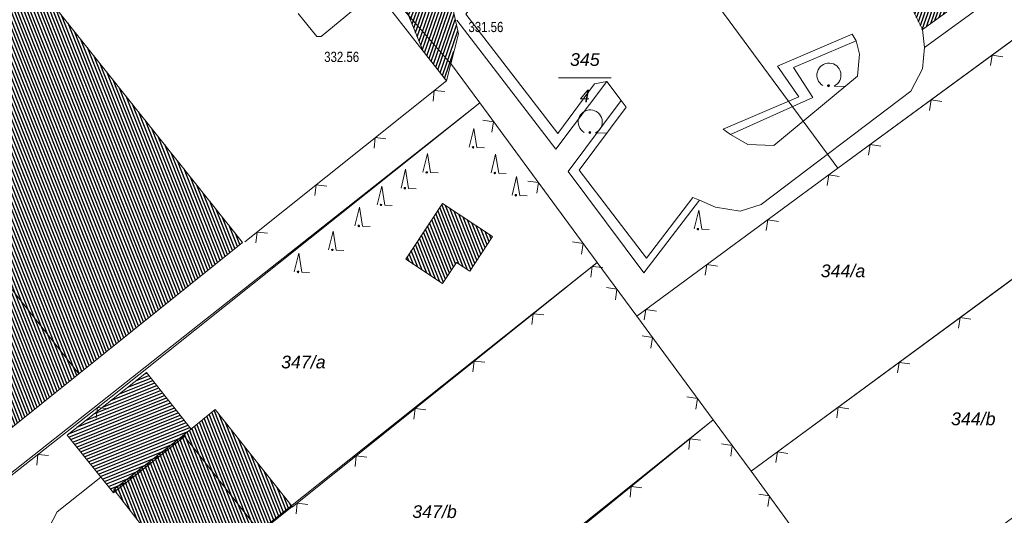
# Model space of a CAD drawing. Header units: metres. Extents: x 345144 to 348639, y 5629211 to 5635235.
# Tile 935 of 1056: x 347574 to 347639, y 5630851 to 5630883. Entities that reach past the tile are written whole.
import ezdxf
from ezdxf.enums import TextEntityAlignment as Align

# ---------------------------------------------------------------- set-up
doc = ezdxf.new("R2010")
doc.units = ezdxf.units.M
doc.header["$MEASUREMENT"] = 0
for name, color, linetype in [('011 Gebäude', 7, 'Continuous'), ('028 Geländeform', 7, 'Continuous'), ('028 Geländeform Ausg.', 7, 'Continuous'), ('081-083 Topographie', 7, 'Continuous'), ('AX Flurstück', 7, 'Continuous'), ('AX Gebäude', 7, 'Continuous'), ('Definitionslinie', 7, 'Continuous'), ('Präsentationsobjekt -Text (punktförmig)', 7, 'Continuous')]:
    doc.layers.add(name, color=color, linetype=linetype)
doc.styles.add('ARIAL', font='arial.ttf', dxfattribs={"height": 1})
doc.styles.add('ARIALIT', font='ariali.ttf', dxfattribs={"height": 1})
pattern_1 = [(250.9552151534, (0, 0), (0.1890527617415, -0.065261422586), [])]
pattern_2 = [(111.5294117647, (0, 0), (-0.186045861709, -0.07339575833), [])]

# ---------------------------------------------------------------- blocks, each defined once
blk = doc.blocks.new('alk_7200_nrwx2')
at = {"true_color": 0x2e2e2e}
h = blk.add_hatch(color=250, dxfattribs=at)
edge = h.paths.add_edge_path(flags=0)
edge.add_arc((-0.020544, -0.388118), 0.055525, 180, 360, ccw=False)
edge.add_arc((-0.020544, -0.388118), 0.055525, 0, 180, ccw=False)
at = {"color": 250, "lineweight": 5, "true_color": 0x2e2e2e, "flags": 128}
blk.add_lwpolyline([(-0.298168, -0.388118), (-0.020544, 1), (0.257079, -0.388118), (0.812326, -0.388118)], dxfattribs=at)
blk.add_lwpolyline([(-0.298168, -0.388118), (-0.020544, 1), (0.257079, -0.388118), (0.812326, -0.388118)], dxfattribs=at)
at = {"color": 250, "lineweight": 5, "true_color": 0x2e2e2e}
for start, end in [(0, 180), (180, 0)]:
    blk.add_arc((-0.020544, -0.388118), 0.055525, start, end, dxfattribs=at)
blk = doc.blocks.new('alk_7100_nrwx2')
at = {"true_color": 0x2e2e2e}
h = blk.add_hatch(color=250, dxfattribs=at)
edge = h.paths.add_edge_path(flags=0)
edge.add_arc((0.024073, -0.597267), 0.057254, 180, 360, ccw=False)
edge.add_arc((0.024073, -0.597267), 0.057255, 0, 180, ccw=False)
at = {"color": 250, "lineweight": 5, "true_color": 0x2e2e2e, "flags": 128}
blk.add_lwpolyline([(0.349382, -0.597267), (1, -0.597267)], dxfattribs=at)
at = {"color": 250, "lineweight": 5, "true_color": 0x2e2e2e}
for centre, radius, start, end in [((0.024073, 0.012362), 0.690995, -61.9148169, -118.0851831), ((0.024073, -0.597267), 0.057255, 0, 180), ((0.024073, -0.597267), 0.057254, 180, 0)]:
    blk.add_arc(centre, radius, start, end, dxfattribs=at)

msp = doc.modelspace()

# ---------------------------------------------------------------- hatches: boundary and pattern name
at = {"layer": '011 Gebäude', "true_color": 0x8f8f8f}
h = msp.add_hatch(dxfattribs=at)
h.set_pattern_fill('_USER', color=252, scale=0.2, angle=201.88235294, style=0, pattern_type=0)
h.set_pattern_definition([(201.882352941, (0, 0), (0.074540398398, -0.185590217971), [])])
h.paths.add_polyline_path([(347584.663, 5630855.906), (347580.114, 5630852.318), (347580.114, 5630852.318), (347579.974, 5630852.19), (347579.974, 5630852.19), (347576.899, 5630856.007), (347576.899, 5630856.007), (347582.156, 5630860.135), (347582.156, 5630860.135), (347585.108, 5630856.405), (347585.108, 5630856.405), (347584.565, 5630855.981), (347584.565, 5630855.981)], flags=0)
at = {"layer": '028 Geländeform', "true_color": 0xb27500}
h = msp.add_hatch(dxfattribs=at)
h.set_pattern_fill('_USER', color=44, scale=0.2, angle=250.95521515, style=0, pattern_type=0)
h.set_pattern_definition(pattern_1)
h.paths.add_polyline_path([(347626.979, 5630911.432), (347626.885, 5630913.653), (347626.885, 5630913.653), (347630.502, 5630909.151), (347630.502, 5630909.151), (347630.383, 5630905.92), (347630.383, 5630905.92), (347630.45, 5630903.929), (347630.45, 5630903.929), (347631.164, 5630902.262), (347631.164, 5630902.262), (347633.145, 5630900.383), (347633.145, 5630900.383), (347635.119, 5630898.223), (347635.119, 5630898.223), (347636.38, 5630896.047), (347636.38, 5630896.047), (347636.627, 5630893.699), (347636.627, 5630893.699), (347636.385, 5630892.696), (347636.385, 5630892.696), (347635.063, 5630891.11), (347635.063, 5630891.11), (347633.206, 5630888.958), (347633.206, 5630888.958), (347633.004, 5630887.809), (347633.004, 5630887.809), (347633.722, 5630886.521), (347633.722, 5630886.521), (347635.438, 5630884.238), (347635.438, 5630884.238), (347633.454, 5630882.801), (347633.454, 5630882.801), (347632.297, 5630885.167), (347632.297, 5630885.167), (347629.904, 5630888.329), (347629.904, 5630888.329), (347633.046, 5630892.918), (347633.046, 5630892.918), (347633.661, 5630894.318), (347633.661, 5630894.318), (347633.411, 5630895.956), (347633.411, 5630895.956), (347632.157, 5630897.826), (347632.157, 5630897.826), (347630.145, 5630900.788), (347630.145, 5630900.788), (347628.231, 5630905.29), (347628.231, 5630905.29), (347628.37, 5630908.813), (347628.37, 5630908.813), (347627.925, 5630910.156), (347627.925, 5630910.156)], flags=0)
h = msp.add_hatch(dxfattribs=at)
h.set_pattern_fill('_USER', color=44, scale=0.2, angle=250.95521515, style=0, pattern_type=0)
h.set_pattern_definition(pattern_1)
h.paths.add_polyline_path([(347586.561, 5630901.703), (347597.94, 5630890.206), (347597.94, 5630890.206), (347598.366, 5630890.628), (347598.366, 5630890.628), (347599.403, 5630889.669), (347599.403, 5630889.669), (347599.932, 5630889.052), (347599.932, 5630889.052), (347602.455, 5630883.992), (347602.455, 5630883.992), (347602.775, 5630882.524), (347602.775, 5630882.524), (347601.981, 5630879.423), (347601.981, 5630879.423), (347600.444, 5630881.386), (347600.444, 5630881.386), (347599.151, 5630884.542), (347599.151, 5630884.542), (347596.584, 5630888.785), (347596.584, 5630888.785), (347593.25, 5630892.696), (347593.25, 5630892.696), (347591.257, 5630895.004), (347591.257, 5630895.004), (347589.857, 5630896.761), (347589.857, 5630896.761), (347587.187, 5630899.694), (347587.187, 5630899.694), (347585.942, 5630901.198), (347585.942, 5630901.198)], flags=0)
at = {"layer": 'AX Gebäude', "true_color": 0x4f4f4f}
h = msp.add_hatch(dxfattribs=at)
h.set_pattern_fill('_USER', color=251, scale=0.2, angle=111.52941176, style=0, pattern_type=0)
h.set_pattern_definition(pattern_2)
h.paths.add_polyline_path([(347575.183, 5630885.457), (347588.498, 5630868.743), (347577.679, 5630860.052), (347562.358, 5630879.328), (347570.735, 5630885.997), (347571.151, 5630889.441), (347575.604, 5630888.904)], flags=0)
h = msp.add_hatch(dxfattribs=at)
h.set_pattern_fill('_USER', color=251, scale=0.2, angle=111.52941176, style=0, pattern_type=0)
h.set_pattern_definition(pattern_2)
h.paths.add_polyline_path([(347562.358, 5630879.328), (347577.679, 5630860.052), (347567.863, 5630852.211), (347566.354, 5630854.229), (347564.769, 5630852.929), (347552.556, 5630868.23), (347554.031, 5630869.487), (347552.524, 5630871.499)], flags=0)
h = msp.add_hatch(dxfattribs=at)
h.set_pattern_fill('_USER', color=251, scale=0.2, angle=111.52941176, style=0, pattern_type=0)
h.set_pattern_definition(pattern_2)
h.paths.add_polyline_path([(347599.288, 5630867.632), (347601.725, 5630871.316), (347605.035, 5630869.126), (347603.526, 5630866.844), (347602.656, 5630867.42), (347601.728, 5630866.017)], flags=0)
h = msp.add_hatch(dxfattribs=at)
h.set_pattern_fill('_USER', color=251, scale=0.2, angle=111.52941176, style=0, pattern_type=0)
h.set_pattern_definition(pattern_2)
h.paths.add_polyline_path([(347584.588, 5630855.998), (347586.686, 5630857.698), (347591.792, 5630851.283), (347589.675, 5630849.586)], flags=0)
h = msp.add_hatch(dxfattribs=at)
h.set_pattern_fill('_USER', color=251, scale=0.2, angle=111.52941176, style=0, pattern_type=0)
h.set_pattern_definition(pattern_2)
h.paths.add_polyline_path([(347584.588, 5630855.998), (347589.675, 5630849.586), (347582.685, 5630843.853), (347581.128, 5630845.87), (347583.588, 5630847.793), (347579.986, 5630852.408)], flags=0)

# ---------------------------------------------------------------- linework, layer by layer
at = {"layer": '011 Gebäude', "color": 251, "linetype": 'Continuous', "lineweight": 13, "true_color": 0x4f4f4f, "flags": 128}
msp.add_lwpolyline([(347584.663, 5630855.906), (347580.114, 5630852.318), (347580.114, 5630852.318), (347579.974, 5630852.19), (347579.974, 5630852.19), (347576.899, 5630856.007), (347576.899, 5630856.007), (347582.156, 5630860.135), (347582.156, 5630860.135), (347585.108, 5630856.405), (347585.108, 5630856.405), (347584.565, 5630855.981), (347584.565, 5630855.981), (347584.663, 5630855.906)], dxfattribs=at)
at = {"layer": '081-083 Topographie', "color": 7, "linetype": 'Continuous', "lineweight": 5, "flags": 128}
for points in [[(347614.569, 5630863.871), (347627.864, 5630873.638), (347627.864, 5630873.638), (347652.295, 5630891.558), (347652.295, 5630891.558), (347658.004, 5630895.745), (347658.004, 5630895.745), (347662.055, 5630898.717), (347662.055, 5630898.717), (347662.758, 5630897.763), (347662.758, 5630897.763), (347665.54, 5630893.987), (347665.54, 5630893.987), (347669.595, 5630888.484), (347669.595, 5630888.484), (347669.637, 5630888.429)], [(347602.666, 5630883.42), (347609.223, 5630874.901), (347609.223, 5630874.901), (347612.588, 5630879.371), (347612.588, 5630879.371), (347611.769, 5630879.221), (347611.769, 5630879.221), (347609.344, 5630875.927), (347609.344, 5630875.927), (347603.275, 5630883.813), (347603.275, 5630883.813), (347606.39, 5630887.9), (347606.39, 5630887.9), (347605.939, 5630888.259)], [(347637.565, 5630885.794), (347638.092, 5630884.891), (347638.092, 5630884.891), (347633.592, 5630881.623)], [(347592.17, 5630883.863), (347593.407, 5630882.339), (347593.407, 5630882.339), (347593.71, 5630882.337), (347593.71, 5630882.337), (347597.337, 5630885.36)], [(347597.337, 5630885.36), (347600.444, 5630881.386)], [(347629.075, 5630882.067), (347628.809, 5630882.491), (347628.809, 5630882.491), (347623.882, 5630880.376), (347623.882, 5630880.376), (347625.277, 5630878.354), (347625.277, 5630878.354), (347620.283, 5630876.228)], [(347633.454, 5630882.801), (347633.592, 5630881.623)], [(347620.76, 5630875.865), (347626.218, 5630878.325), (347626.218, 5630878.325), (347624.938, 5630880.292), (347624.938, 5630880.292), (347629.075, 5630882.067)], [(347623.627, 5630875.141), (347629.152, 5630879.729), (347629.152, 5630879.729), (347629.289, 5630881.179), (347629.289, 5630881.179), (347629.075, 5630882.067)], [(347618.723, 5630871.525), (347619.783, 5630871.07), (347619.783, 5630871.07), (347621.398, 5630870.804), (347621.398, 5630870.804), (347622.784, 5630871.24), (347622.784, 5630871.24), (347632.69, 5630878.741), (347632.69, 5630878.741), (347633.453, 5630880.212), (347633.453, 5630880.212), (347633.592, 5630881.623)], [(347588.658, 5630868.783), (347601.981, 5630879.423)], [(347612.588, 5630879.371), (347613.533, 5630878.126)], [(347579.797, 5630858.522), (347604.184, 5630877.962)], [(347604.184, 5630877.962), (347611.941, 5630867.42)], [(347613.533, 5630878.126), (347610.029, 5630873.421), (347610.029, 5630873.421), (347615.025, 5630866.719), (347615.025, 5630866.719), (347618.723, 5630871.525)], [(347613.533, 5630878.126), (347613.877, 5630877.673), (347613.877, 5630877.673), (347610.756, 5630873.518), (347610.756, 5630873.518), (347615.209, 5630867.708), (347615.209, 5630867.708), (347618.278, 5630871.717), (347618.278, 5630871.717), (347618.723, 5630871.525)], [(347620.283, 5630876.228), (347620.76, 5630875.865)], [(347620.76, 5630875.865), (347621.912, 5630875.217), (347621.912, 5630875.217), (347623.627, 5630875.141)], [(347622.138, 5630853.627), (347641.707, 5630867.999)], [(347591.786, 5630851.239), (347611.941, 5630867.42)], [(347611.941, 5630867.42), (347614.569, 5630863.871)], [(347614.569, 5630863.871), (347619.624, 5630857.012)], [(347573.844, 5630819.811), (347619.624, 5630857.012)], [(347619.624, 5630857.012), (347622.138, 5630853.627)], [(347559.193, 5630837.535), (347560.144, 5630837.845), (347560.144, 5630837.845), (347562.03, 5630838.461), (347562.03, 5630838.461), (347574.976, 5630848.481), (347574.976, 5630848.481), (347576.238, 5630850.935), (347576.238, 5630850.935), (347579.122, 5630853.222)], [(347622.138, 5630853.627), (347627.474, 5630846.296)]]:
    msp.add_lwpolyline(points, dxfattribs=at)
at = {"layer": 'AX Flurstück', "color": 8, "linetype": 'Continuous', "lineweight": 13, "true_color": 0x808080, "flags": 128}
for points in [[(347631.432, 5630937.545), (347643.861, 5630922.791), (347655.698, 5630907.49), (347662.056, 5630898.717), (347627.864, 5630873.638), (347610.508, 5630897.168), (347623.096, 5630909.495), (347623.838, 5630918.631), (347612.241, 5630930.48), (347619.419, 5630937.943)], [(347592.103, 5630910.404), (347606.16, 5630924.152), (347612.241, 5630930.48), (347623.838, 5630918.631), (347623.096, 5630909.495), (347610.508, 5630897.168), (347627.864, 5630873.638), (347614.569, 5630863.871), (347611.941, 5630867.42), (347604.184, 5630877.962), (347602.316, 5630880.5), (347582.989, 5630902.589), (347592.103, 5630910.404)], [(347560.159, 5630886.944), (347577.159, 5630898.204), (347582.989, 5630902.589), (347602.316, 5630880.5), (347604.184, 5630877.962), (347556.558, 5630840.383), (347550.548, 5630847.853), (347539.919, 5630863.023)], [(347627.864, 5630873.638), (347662.056, 5630898.717), (347669.595, 5630888.484), (347622.138, 5630853.627), (347619.624, 5630857.011), (347614.569, 5630863.871), (347627.864, 5630873.638)], [(347622.138, 5630853.627), (347669.595, 5630888.484), (347677.221, 5630878.388), (347629.635, 5630843.336), (347627.474, 5630846.296), (347622.138, 5630853.627)], [(347556.558, 5630840.383), (347604.184, 5630877.962), (347611.941, 5630867.42), (347564.905, 5630830.008), (347556.558, 5630840.383)], [(347564.905, 5630830.008), (347611.941, 5630867.42), (347614.569, 5630863.871), (347619.624, 5630857.011), (347573.566, 5630820.111), (347564.905, 5630830.008)], [(347573.566, 5630820.111), (347619.624, 5630857.011), (347622.138, 5630853.627), (347627.474, 5630846.296), (347582.394, 5630808.861), (347573.566, 5630820.111)]]:
    msp.add_lwpolyline(points, dxfattribs=at)
at = {"layer": 'AX Gebäude', "color": 7, "linetype": 'Continuous', "lineweight": 5, "flags": 128}
for points in [[(347575.183, 5630885.457), (347588.498, 5630868.743), (347577.679, 5630860.052), (347562.358, 5630879.328), (347570.735, 5630885.997), (347571.151, 5630889.441), (347575.604, 5630888.904), (347575.183, 5630885.457)], [(347562.358, 5630879.328), (347577.679, 5630860.052), (347567.863, 5630852.211), (347566.354, 5630854.229), (347564.769, 5630852.929), (347552.556, 5630868.23), (347554.031, 5630869.487), (347552.524, 5630871.499), (347562.358, 5630879.328)], [(347599.288, 5630867.632), (347601.725, 5630871.316), (347605.035, 5630869.126), (347603.526, 5630866.844), (347602.656, 5630867.42), (347601.728, 5630866.017), (347599.288, 5630867.632)], [(347584.588, 5630855.998), (347586.686, 5630857.698), (347591.792, 5630851.283), (347589.675, 5630849.586), (347584.588, 5630855.998)], [(347584.588, 5630855.998), (347589.675, 5630849.586), (347582.685, 5630843.853), (347581.128, 5630845.87), (347583.588, 5630847.793), (347579.986, 5630852.408), (347584.588, 5630855.998)]]:
    msp.add_lwpolyline(points, dxfattribs=at)
at = {"layer": 'Definitionslinie', "color": 7, "linetype": 'Continuous', "lineweight": 5, "flags": 128}
for points in [[(347627.864, 5630873.638), (347652.295, 5630891.558)], [(347593.71, 5630882.337), (347597.337, 5630885.36)], [(347597.337, 5630885.36), (347600.444, 5630881.386)], [(347633.592, 5630881.623), (347638.092, 5630884.891)], [(347592.17, 5630883.863), (347593.407, 5630882.339)], [(347603.275, 5630883.813), (347609.344, 5630875.927)], [(347602.666, 5630883.42), (347609.223, 5630874.901)], [(347593.407, 5630882.339), (347593.71, 5630882.337)], [(347623.882, 5630880.376), (347628.809, 5630882.491)], [(347628.809, 5630882.491), (347629.075, 5630882.067)], [(347633.454, 5630882.801), (347633.592, 5630881.623)], [(347624.938, 5630880.292), (347629.075, 5630882.067)], [(347629.075, 5630882.067), (347629.289, 5630881.179)], [(347629.152, 5630879.729), (347629.289, 5630881.179)], [(347633.453, 5630880.212), (347633.592, 5630881.623)], [(347638.763, 5630881.012), (347638.064, 5630881.119), (347637.956, 5630880.42)], [(347638.763, 5630881.012), (347638.064, 5630881.119), (347637.956, 5630880.42)], [(347623.882, 5630880.376), (347625.277, 5630878.354)], [(347623.627, 5630875.141), (347629.152, 5630879.729)], [(347624.938, 5630880.292), (347626.218, 5630878.325)], [(347632.69, 5630878.741), (347633.453, 5630880.212)], [(347588.658, 5630868.783), (347601.981, 5630879.423)], [(347609.223, 5630874.901), (347612.588, 5630879.371)], [(347609.344, 5630875.927), (347611.769, 5630879.221)], [(347611.769, 5630879.221), (347612.588, 5630879.371)], [(347612.588, 5630879.371), (347613.533, 5630878.126)], [(347601.883, 5630878.705), (347601.18, 5630878.783), (347601.101, 5630878.081)], [(347601.883, 5630878.705), (347601.18, 5630878.783), (347601.101, 5630878.081)], [(347622.784, 5630871.24), (347632.69, 5630878.741)], [(347579.797, 5630858.522), (347604.184, 5630877.962)], [(347604.184, 5630877.962), (347611.941, 5630867.42)], [(347610.029, 5630873.421), (347613.533, 5630878.126)], [(347613.533, 5630878.126), (347613.877, 5630877.673)], [(347620.283, 5630876.228), (347625.277, 5630878.354)], [(347620.76, 5630875.865), (347626.218, 5630878.325)], [(347634.731, 5630878.055), (347634.032, 5630878.162), (347633.924, 5630877.463)], [(347634.731, 5630878.055), (347634.032, 5630878.162), (347633.924, 5630877.463)], [(347610.756, 5630873.518), (347613.877, 5630877.673)], [(347604.993, 5630876.019), (347605.099, 5630876.718), (347604.4, 5630876.825)], [(347604.993, 5630876.019), (347605.099, 5630876.718), (347604.4, 5630876.825)], [(347620.283, 5630876.228), (347620.76, 5630875.865)], [(347620.76, 5630875.865), (347621.912, 5630875.217)], [(347597.976, 5630875.584), (347597.273, 5630875.663), (347597.194, 5630874.96)], [(347597.976, 5630875.584), (347597.273, 5630875.663), (347597.194, 5630874.96)], [(347621.912, 5630875.217), (347623.627, 5630875.141)], [(347630.699, 5630875.097), (347630, 5630875.205), (347629.893, 5630874.506)], [(347630.699, 5630875.097), (347630, 5630875.205), (347629.893, 5630874.506)], [(347610.029, 5630873.421), (347615.025, 5630866.719)], [(347610.756, 5630873.518), (347615.209, 5630867.708)], [(347614.569, 5630863.871), (347627.864, 5630873.638)], [(347627.96, 5630873.088), (347627.261, 5630873.195), (347627.154, 5630872.496)], [(347627.96, 5630873.088), (347627.261, 5630873.195), (347627.154, 5630872.496)], [(347594.069, 5630872.464), (347593.366, 5630872.543), (347593.287, 5630871.84)], [(347594.069, 5630872.464), (347593.366, 5630872.543), (347593.287, 5630871.84)], [(347607.956, 5630871.992), (347608.063, 5630872.691), (347607.363, 5630872.797)], [(347607.956, 5630871.992), (347608.063, 5630872.691), (347607.363, 5630872.797)], [(347615.025, 5630866.719), (347618.723, 5630871.525)], [(347615.209, 5630867.708), (347618.278, 5630871.717)], [(347618.278, 5630871.717), (347618.723, 5630871.525)], [(347618.723, 5630871.525), (347619.783, 5630871.07)], [(347621.398, 5630870.804), (347622.784, 5630871.24)], [(347619.783, 5630871.07), (347621.398, 5630870.804)], [(347623.93, 5630870.128), (347623.231, 5630870.235), (347623.124, 5630869.536)], [(347623.93, 5630870.128), (347623.231, 5630870.235), (347623.124, 5630869.536)], [(347590.162, 5630869.344), (347589.459, 5630869.423), (347589.38, 5630868.72)], [(347590.162, 5630869.344), (347589.459, 5630869.423), (347589.38, 5630868.72)], [(347610.919, 5630867.965), (347611.026, 5630868.664), (347610.327, 5630868.77)], [(347610.919, 5630867.965), (347611.026, 5630868.664), (347610.327, 5630868.77)], [(347622.138, 5630853.627), (347641.707, 5630867.999)], [(347591.786, 5630851.239), (347611.941, 5630867.42)], [(347611.941, 5630867.42), (347614.569, 5630863.871)], [(347612.314, 5630867.078), (347611.611, 5630867.155), (347611.534, 5630866.452)], [(347612.314, 5630867.078), (347611.611, 5630867.155), (347611.534, 5630866.452)], [(347619.901, 5630867.167), (347619.202, 5630867.274), (347619.095, 5630866.575)], [(347619.901, 5630867.167), (347619.202, 5630867.274), (347619.095, 5630866.575)], [(347613.151, 5630864.946), (347613.255, 5630865.646), (347612.556, 5630865.75)], [(347613.151, 5630864.946), (347613.255, 5630865.646), (347612.556, 5630865.75)], [(347615.871, 5630864.207), (347615.172, 5630864.314), (347615.065, 5630863.615)], [(347615.871, 5630864.207), (347615.172, 5630864.314), (347615.065, 5630863.615)], [(347608.415, 5630863.948), (347607.712, 5630864.025), (347607.635, 5630863.322)], [(347608.415, 5630863.948), (347607.712, 5630864.025), (347607.635, 5630863.322)], [(347614.569, 5630863.871), (347619.624, 5630857.012)], [(347636.651, 5630863.666), (347635.952, 5630863.773), (347635.845, 5630863.074)], [(347636.651, 5630863.666), (347635.952, 5630863.773), (347635.845, 5630863.074)], [(347615.508, 5630861.755), (347615.613, 5630862.454), (347614.914, 5630862.56)], [(347615.508, 5630861.755), (347615.613, 5630862.454), (347614.914, 5630862.56)], [(347604.516, 5630860.818), (347603.813, 5630860.895), (347603.736, 5630860.192)], [(347604.516, 5630860.818), (347603.813, 5630860.895), (347603.736, 5630860.192)], [(347632.621, 5630860.706), (347631.923, 5630860.813), (347631.815, 5630860.114)], [(347632.621, 5630860.706), (347631.923, 5630860.813), (347631.815, 5630860.114)], [(347579.797, 5630858.522), (347557.536, 5630841.027), (347560.144, 5630837.845), (347560.144, 5630837.845), (347561.993, 5630835.589), (347561.993, 5630835.589), (347562.698, 5630833.296), (347562.698, 5630833.296), (347562.698, 5630833.294), (347562.698, 5630833.294), (347562.888, 5630832.678), (347562.888, 5630832.678), (347565.543, 5630829.853)], [(347618.474, 5630857.73), (347618.58, 5630858.429), (347617.881, 5630858.535)], [(347618.474, 5630857.73), (347618.58, 5630858.429), (347617.881, 5630858.535)], [(347579.608, 5630857.738), (347578.906, 5630857.822), (347578.822, 5630857.12)], [(347600.617, 5630857.687), (347599.914, 5630857.764), (347599.837, 5630857.061)], [(347600.617, 5630857.687), (347599.914, 5630857.764), (347599.837, 5630857.061)], [(347628.592, 5630857.746), (347627.893, 5630857.853), (347627.786, 5630857.154)], [(347628.592, 5630857.746), (347627.893, 5630857.853), (347627.786, 5630857.154)], [(347573.844, 5630819.811), (347619.624, 5630857.012)], [(347619.624, 5630857.012), (347622.138, 5630853.627)], [(347618.779, 5630855.681), (347618.076, 5630855.754), (347618.003, 5630855.051)], [(347618.779, 5630855.681), (347618.076, 5630855.754), (347618.003, 5630855.051)], [(347620.778, 5630854.62), (347620.881, 5630855.32), (347620.181, 5630855.423)], [(347620.778, 5630854.62), (347620.881, 5630855.32), (347620.181, 5630855.423)], [(347575.677, 5630854.648), (347574.975, 5630854.732), (347574.891, 5630854.03)], [(347596.718, 5630854.557), (347596.015, 5630854.634), (347595.938, 5630853.931)], [(347596.718, 5630854.557), (347596.015, 5630854.634), (347595.938, 5630853.931)], [(347624.562, 5630854.787), (347623.863, 5630854.894), (347623.756, 5630854.195)], [(347624.562, 5630854.787), (347623.863, 5630854.894), (347623.756, 5630854.195)], [(347576.238, 5630850.935), (347579.122, 5630853.222)], [(347622.138, 5630853.627), (347627.474, 5630846.296)], [(347614.899, 5630852.528), (347614.196, 5630852.601), (347614.123, 5630851.898)], [(347614.899, 5630852.528), (347614.196, 5630852.601), (347614.123, 5630851.898)], [(347623.225, 5630851.284), (347623.335, 5630851.983), (347622.636, 5630852.093)], [(347623.225, 5630851.284), (347623.335, 5630851.983), (347622.636, 5630852.093)], [(347592.819, 5630851.427), (347592.116, 5630851.504), (347592.039, 5630850.801)], [(347592.819, 5630851.427), (347592.116, 5630851.504), (347592.039, 5630850.801)], [(347574.976, 5630848.481), (347576.238, 5630850.935)]]:
    msp.add_lwpolyline(points, dxfattribs=at)
at = {"layer": 'Definitionslinie', "color": 44, "linetype": 'Continuous', "lineweight": 5, "true_color": 0xb27500, "flags": 128}
for points in [[(347632.297, 5630885.167), (347633.454, 5630882.801)], [(347599.151, 5630884.542), (347600.444, 5630881.386)], [(347602.455, 5630883.992), (347602.775, 5630882.524)], [(347633.454, 5630882.801), (347635.438, 5630884.238)], [(347601.981, 5630879.423), (347602.775, 5630882.524)], [(347600.444, 5630881.386), (347601.981, 5630879.423)]]:
    msp.add_lwpolyline(points, dxfattribs=at)
at = {"layer": 'Präsentationsobjekt -Text (punktförmig)', "color": 251, "linetype": 'Continuous', "lineweight": 13, "true_color": 0x5e5e5e, "flags": 128}
msp.add_lwpolyline([(347609.3944, 5630879.61952), (347612.8756, 5630879.61952)], dxfattribs=at)

# ---------------------------------------------------------------- block references
at = {"layer": '081-083 Topographie'}
for name, p, xscale, yscale, rotation in [('alk_7100_nrwx2', (347627.244, 5630879.778), 1.15275, 1.15275, -2.326094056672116), ('alk_7100_nrwx2', (347611.462, 5630876.687), 1.15275, 1.15275, -2.326036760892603), ('alk_7200_nrwx2', (347603.777, 5630875.376), 0.9005, 0.9005, -2.326036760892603), ('alk_7200_nrwx2', (347600.713, 5630873.713), 0.9005, 0.9005, -2.326094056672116), ('alk_7200_nrwx2', (347605.22, 5630873.67), 0.9005, 0.9005, -2.326094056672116), ('alk_7200_nrwx2', (347599.268, 5630872.669), 0.9005, 0.9005, -2.326094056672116), ('alk_7200_nrwx2', (347606.608, 5630872.205), 0.9005, 0.9005, -2.326094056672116), ('alk_7200_nrwx2', (347597.687, 5630871.567), 0.9005, 0.9005, -2.326036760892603), ('alk_7200_nrwx2', (347596.22, 5630870.174), 0.9005, 0.9005, -2.326094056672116), ('alk_7200_nrwx2', (347618.643, 5630869.967), 0.9005, 0.9005, -2.326094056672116), ('alk_7200_nrwx2', (347594.473, 5630868.593), 0.9005, 0.9005, -2.326036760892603), ('alk_7200_nrwx2', (347592.205, 5630867.138), 0.9005, 0.9005, -2.326094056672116)]:
    msp.add_blockref(name, p, dxfattribs=dict(at, xscale=xscale, yscale=yscale, rotation=rotation))

# ---------------------------------------------------------------- texts
at = {"layer": '028 Geländeform Ausg.', "color": 44, "true_color": 0xb27500, "style": 'ARIAL', "width": 0.8}
for s, height, p in [('331.56', 0.6761366, (347603.437, 5630882.638)), ('332.56', 0.6761367, (347593.9, 5630880.663))]:
    msp.add_text(s, height=height, dxfattribs=at).set_placement(p)
at = {"layer": 'Präsentationsobjekt -Text (punktförmig)', "color": 8, "true_color": 0x808080, "style": 'ARIALIT'}
for s, p in [('345', (347611.135, 5630880.82288)), ('4', (347611.135, 5630878.41616)), ('344/a', (347628.202, 5630866.859)), ('347/a', (347592.523, 5630860.837)), ('344/b', (347636.818, 5630857.081)), ('347/b', (347601.194, 5630850.949))]:
    msp.add_text(s, height=0.8421, dxfattribs=at).set_placement(p, align=Align.MIDDLE_CENTER)

doc.saveas('drawing.dxf')
